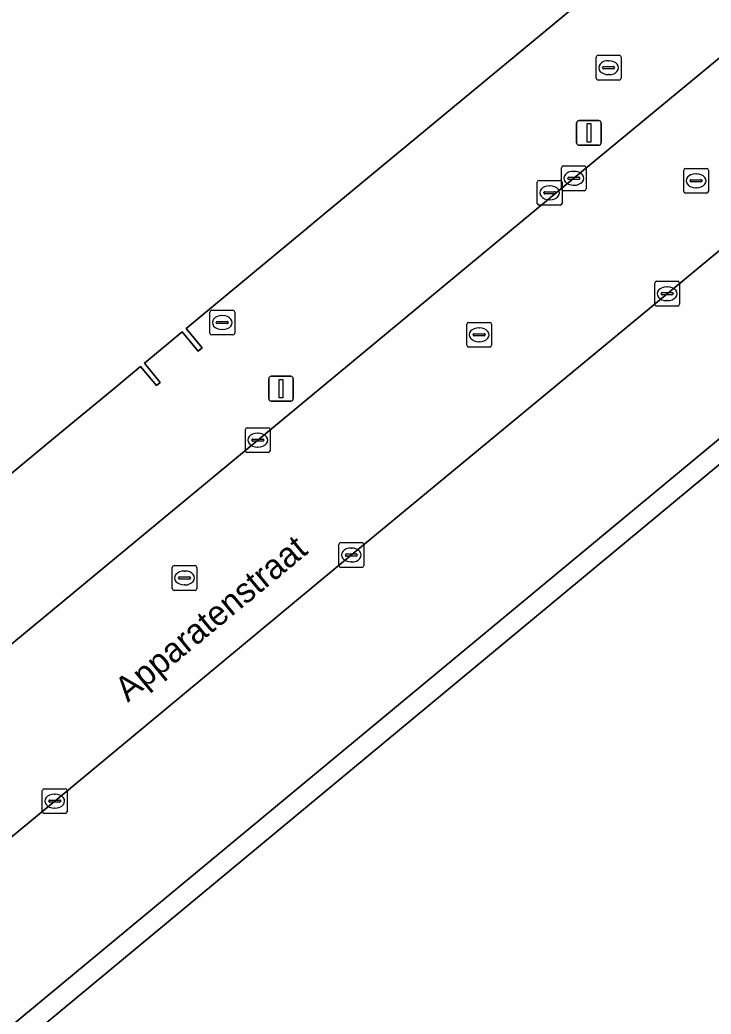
# Model space of a CAD drawing. Extents: x 159489 to 160304, y 383825 to 384531.
# Drawn here: x 159947.69 to 159975.61, y 384331.74 to 384371.88 of the extents above; entities that cross this region are included whole.
import ezdxf

# ---------------------------------------------------------------- set-up
doc = ezdxf.new("R2010")
doc.units = 0
for name, color, linetype in [('IMGEO_Erf', 7, 'Continuous'), ('IMGEO_Kolk', 7, 'Continuous'), ('IMGEO_Lichtmast', 7, 'Continuous'), ('IMGEO_Openbare_ruimte_label', 7, 'Continuous'), ('IMGEO_Pand', 7, 'Continuous'), ('IMGEO_Rijbaan_lokaal_gesloten', 7, 'Continuous'), ('IMGEO_Rioolput', 7, 'Continuous'), ('IMGEO_Voetpad_open', 7, 'Continuous')]:
    doc.layers.add(name, color=color, linetype=linetype)

msp = doc.modelspace()

# ---------------------------------------------------------------- linework, layer by layer
at = {"layer": 'IMGEO_Erf'}
for points in [[(159990.837, 384365.638), (160010.691, 384341.649), (160013.944, 384344.349), (159993.239, 384369.301), (159939.01, 384324.365), (159938.439, 384325.04), (159937.427, 384324.203), (159975.49, 384278.275), (159977.835, 384280.227), (160030.58, 384324.136)], [(160013.598, 384337.354), (159971.601, 384302.553), (159948.159, 384330.888), (159990.128, 384365.704)]]:
    msp.add_lwpolyline(points, dxfattribs=at)
at = {"layer": 'IMGEO_Kolk'}
for p, q in [((159969.631, 384365.98), (159970.483, 384365.98)), ((159969.556, 384365.054), (159969.556, 384365.906)), ((159969.858, 384365.523), (159970.256, 384365.523)), ((159970.044, 384365.76), (159970.069, 384365.76)), ((159970.557, 384365.906), (159970.557, 384365.054)), ((159968.585, 384364.469), (159968.585, 384365.321)), ((159968.66, 384365.395), (159969.512, 384365.395)), ((159969.073, 384365.175), (159969.098, 384365.175)), ((159969.586, 384365.321), (159969.586, 384364.469)), ((159969.815, 384365.474), (159969.815, 384365.486)), ((159970.253, 384365.437), (159969.855, 384365.437)), ((159970.067, 384365.2), (159970.042, 384365.2)), ((159970.299, 384365.486), (159970.299, 384365.474)), ((159968.844, 384364.889), (159968.844, 384364.901)), ((159969.282, 384364.852), (159968.884, 384364.852)), ((159968.887, 384364.938), (159969.285, 384364.938)), ((159969.328, 384364.901), (159969.328, 384364.889)), ((159970.483, 384364.98), (159969.631, 384364.98)), ((159969.512, 384364.395), (159968.66, 384364.395)), ((159969.096, 384364.615), (159969.071, 384364.615)), ((159973.328, 384360.395), (159973.328, 384361.247)), ((159973.403, 384361.321), (159974.255, 384361.321)), ((159973.816, 384361.101), (159973.841, 384361.101)), ((159974.329, 384361.247), (159974.329, 384360.395)), ((159973.587, 384360.815), (159973.587, 384360.827)), ((159974.025, 384360.778), (159973.627, 384360.778)), ((159973.63, 384360.864), (159974.028, 384360.864)), ((159974.071, 384360.827), (159974.071, 384360.815)), ((159974.255, 384360.321), (159973.403, 384360.321)), ((159973.839, 384360.541), (159973.814, 384360.541)), ((159965.737, 384358.737), (159965.737, 384359.589)), ((159965.812, 384359.663), (159966.664, 384359.663)), ((159966.738, 384359.589), (159966.738, 384358.737)), ((159965.996, 384359.157), (159965.996, 384359.169)), ((159966.434, 384359.12), (159966.036, 384359.12)), ((159966.039, 384359.206), (159966.437, 384359.206)), ((159966.225, 384359.443), (159966.25, 384359.443)), ((159966.48, 384359.169), (159966.48, 384359.157)), ((159966.248, 384358.883), (159966.223, 384358.883)), ((159966.664, 384358.663), (159965.812, 384358.663)), ((159956.794, 384354.483), (159956.794, 384355.335)), ((159956.869, 384355.409), (159957.721, 384355.409)), ((159957.282, 384355.189), (159957.307, 384355.189)), ((159957.795, 384355.335), (159957.795, 384354.483)), ((159957.053, 384354.903), (159957.053, 384354.915)), ((159957.491, 384354.866), (159957.093, 384354.866)), ((159957.096, 384354.952), (159957.494, 384354.952)), ((159957.537, 384354.915), (159957.537, 384354.903)), ((159957.721, 384354.409), (159956.869, 384354.409)), ((159957.305, 384354.629), (159957.28, 384354.629)), ((159960.574, 384349.847), (159960.574, 384350.699)), ((159960.649, 384350.773), (159961.501, 384350.773)), ((159961.575, 384350.699), (159961.575, 384349.847)), ((159960.833, 384350.267), (159960.833, 384350.279)), ((159960.876, 384350.316), (159961.274, 384350.316)), ((159961.062, 384350.553), (159961.087, 384350.553)), ((159961.317, 384350.279), (159961.317, 384350.267)), ((159961.271, 384350.23), (159960.873, 384350.23)), ((159961.085, 384349.993), (159961.06, 384349.993)), ((159953.839, 384348.919), (159953.839, 384349.771)), ((159953.914, 384349.845), (159954.766, 384349.845)), ((159954.327, 384349.625), (159954.352, 384349.625)), ((159954.84, 384349.771), (159954.84, 384348.919)), ((159961.501, 384349.773), (159960.649, 384349.773)), ((159954.098, 384349.339), (159954.098, 384349.351)), ((159954.536, 384349.302), (159954.138, 384349.302)), ((159954.141, 384349.388), (159954.539, 384349.388)), ((159954.35, 384349.065), (159954.325, 384349.065)), ((159954.582, 384349.351), (159954.582, 384349.339)), ((159954.766, 384348.845), (159953.914, 384348.845)), ((159948.595, 384339.91), (159948.595, 384340.762)), ((159948.67, 384340.836), (159949.522, 384340.836)), ((159949.596, 384340.762), (159949.596, 384339.91)), ((159948.854, 384340.33), (159948.854, 384340.342)), ((159949.292, 384340.293), (159948.894, 384340.293)), ((159948.897, 384340.379), (159949.295, 384340.379)), ((159949.083, 384340.616), (159949.108, 384340.616)), ((159949.338, 384340.342), (159949.338, 384340.33)), ((159949.522, 384339.836), (159948.67, 384339.836)), ((159949.106, 384340.056), (159949.081, 384340.056))]:
    msp.add_line(p, q, dxfattribs=at)
for points in [[(159969.631, 384365.98), (159970.483, 384365.98)], [(159969.556, 384365.054), (159969.556, 384365.906)], [(159970.557, 384365.906), (159970.557, 384365.054)], [(159968.585, 384364.469), (159968.585, 384365.321)], [(159968.66, 384365.395), (159969.512, 384365.395)], [(159969.586, 384365.321), (159969.586, 384364.469)], [(159970.483, 384364.98), (159969.631, 384364.98)], [(159969.512, 384364.395), (159968.66, 384364.395)], [(159973.328, 384360.395), (159973.328, 384361.247)], [(159973.403, 384361.321), (159974.255, 384361.321)], [(159974.329, 384361.247), (159974.329, 384360.395)], [(159974.255, 384360.321), (159973.403, 384360.321)], [(159965.737, 384358.737), (159965.737, 384359.589)], [(159965.812, 384359.663), (159966.664, 384359.663)], [(159966.738, 384359.589), (159966.738, 384358.737)], [(159966.664, 384358.663), (159965.812, 384358.663)], [(159956.794, 384354.483), (159956.794, 384355.335)], [(159956.869, 384355.409), (159957.721, 384355.409)], [(159957.795, 384355.335), (159957.795, 384354.483)], [(159957.721, 384354.409), (159956.869, 384354.409)], [(159960.574, 384349.847), (159960.574, 384350.699)], [(159960.649, 384350.773), (159961.501, 384350.773)], [(159961.575, 384350.699), (159961.575, 384349.847)], [(159953.839, 384348.919), (159953.839, 384349.771)], [(159953.914, 384349.845), (159954.766, 384349.845)], [(159954.84, 384349.771), (159954.84, 384348.919)], [(159961.501, 384349.773), (159960.649, 384349.773)], [(159954.766, 384348.845), (159953.914, 384348.845)], [(159948.595, 384339.91), (159948.595, 384340.762)], [(159948.67, 384340.836), (159949.522, 384340.836)], [(159949.596, 384340.762), (159949.596, 384339.91)], [(159949.522, 384339.836), (159948.67, 384339.836)]]:
    msp.add_lwpolyline(points, dxfattribs=at)
for centre, radius, start, end in [((159969.633, 384365.904), 0.0765, 91.552, 178.448), ((159969.633, 384365.904), 0.0765, 91.552, 178.448), ((159970.481, 384365.904), 0.0765, 1.552, 88.448), ((159970.481, 384365.904), 0.0765, 1.552, 88.448), ((159969.855, 384365.483), 0.0403, 85.8775, 175.7526), ((159970.26, 384365.485), 0.0386, 1.7309, 96.639), ((159968.662, 384365.319), 0.0765, 91.552, 178.448), ((159968.662, 384365.319), 0.0765, 91.552, 178.448), ((159969.51, 384365.319), 0.0765, 1.552, 88.448), ((159969.51, 384365.319), 0.0765, 1.552, 88.448), ((159969.852, 384365.473), 0.0366, 178.938, 274.7102), ((159970.256, 384365.48), 0.043, 264.8664, 352.4533), ((159968.884, 384364.898), 0.0403, 85.8775, 175.7526), ((159968.881, 384364.888), 0.0366, 178.938, 274.7102), ((159969.285, 384364.895), 0.043, 264.8664, 352.4533), ((159969.289, 384364.9), 0.0386, 1.7309, 96.639), ((159969.633, 384365.056), 0.0765, 181.552, 268.448), ((159969.633, 384365.056), 0.0765, 181.552, 268.448), ((159970.481, 384365.056), 0.0765, 271.552, 358.448), ((159970.481, 384365.056), 0.0765, 271.552, 358.448), ((159968.662, 384364.471), 0.0765, 181.552, 268.448), ((159968.662, 384364.471), 0.0765, 181.552, 268.448), ((159969.51, 384364.471), 0.0765, 271.552, 358.448), ((159969.51, 384364.471), 0.0765, 271.552, 358.448), ((159973.405, 384361.245), 0.0765, 91.552, 178.448), ((159973.405, 384361.245), 0.0765, 91.552, 178.448), ((159974.253, 384361.245), 0.0765, 1.552, 88.448), ((159974.253, 384361.245), 0.0765, 1.552, 88.448), ((159973.627, 384360.824), 0.0403, 85.8775, 175.7526), ((159973.624, 384360.814), 0.0366, 178.938, 274.7102), ((159974.028, 384360.821), 0.043, 264.8664, 352.4533), ((159974.032, 384360.826), 0.0386, 1.7309, 96.639), ((159973.405, 384360.397), 0.0765, 181.552, 268.448), ((159973.405, 384360.397), 0.0765, 181.552, 268.448), ((159974.253, 384360.397), 0.0765, 271.552, 358.448), ((159974.253, 384360.397), 0.0765, 271.552, 358.448), ((159965.814, 384359.587), 0.0765, 91.552, 178.448), ((159965.814, 384359.587), 0.0765, 91.552, 178.448), ((159966.662, 384359.587), 0.0765, 1.552, 88.448), ((159966.662, 384359.587), 0.0765, 1.552, 88.448), ((159966.036, 384359.166), 0.0403, 85.8775, 175.7526), ((159966.033, 384359.156), 0.0366, 178.938, 274.7102), ((159966.437, 384359.163), 0.043, 264.8664, 352.4533), ((159966.441, 384359.168), 0.0386, 1.7309, 96.639), ((159965.814, 384358.739), 0.0765, 181.552, 268.448), ((159965.814, 384358.739), 0.0765, 181.552, 268.448), ((159966.662, 384358.739), 0.0765, 271.552, 358.448), ((159966.662, 384358.739), 0.0765, 271.552, 358.448), ((159956.871, 384355.333), 0.0765, 91.552, 178.448), ((159956.871, 384355.333), 0.0765, 91.552, 178.448), ((159957.719, 384355.333), 0.0765, 1.552, 88.448), ((159957.719, 384355.333), 0.0765, 1.552, 88.448), ((159957.093, 384354.912), 0.0403, 85.8775, 175.7526), ((159957.09, 384354.902), 0.0366, 178.938, 274.7102), ((159957.494, 384354.909), 0.043, 264.8664, 352.4533), ((159957.498, 384354.914), 0.0386, 1.7309, 96.639), ((159956.871, 384354.485), 0.0765, 181.552, 268.448), ((159956.871, 384354.485), 0.0765, 181.552, 268.448), ((159957.719, 384354.485), 0.0765, 271.552, 358.448), ((159957.719, 384354.485), 0.0765, 271.552, 358.448), ((159960.651, 384350.697), 0.0765, 91.552, 178.448), ((159960.651, 384350.697), 0.0765, 91.552, 178.448), ((159961.499, 384350.697), 0.0765, 1.552, 88.448), ((159961.499, 384350.697), 0.0765, 1.552, 88.448), ((159960.873, 384350.276), 0.0403, 85.8775, 175.7526), ((159960.87, 384350.266), 0.0366, 178.938, 274.7102), ((159961.274, 384350.273), 0.043, 264.8664, 352.4533), ((159961.278, 384350.278), 0.0386, 1.7309, 96.639), ((159953.916, 384349.769), 0.0765, 91.552, 178.448), ((159953.916, 384349.769), 0.0765, 91.552, 178.448), ((159954.764, 384349.769), 0.0765, 1.552, 88.448), ((159954.764, 384349.769), 0.0765, 1.552, 88.448), ((159960.651, 384349.849), 0.0765, 181.552, 268.448), ((159960.651, 384349.849), 0.0765, 181.552, 268.448), ((159961.499, 384349.849), 0.0765, 271.552, 358.448), ((159961.499, 384349.849), 0.0765, 271.552, 358.448), ((159954.138, 384349.348), 0.0403, 85.8775, 175.7526), ((159954.135, 384349.338), 0.0366, 178.938, 274.7102), ((159954.539, 384349.345), 0.043, 264.8664, 352.4533), ((159954.543, 384349.35), 0.0386, 1.7309, 96.639), ((159953.916, 384348.921), 0.0765, 181.552, 268.448), ((159953.916, 384348.921), 0.0765, 181.552, 268.448), ((159954.764, 384348.921), 0.0765, 271.552, 358.448), ((159954.764, 384348.921), 0.0765, 271.552, 358.448), ((159948.672, 384340.76), 0.0765, 91.552, 178.448), ((159948.672, 384340.76), 0.0765, 91.552, 178.448), ((159949.52, 384340.76), 0.0765, 1.552, 88.448), ((159949.52, 384340.76), 0.0765, 1.552, 88.448), ((159948.894, 384340.339), 0.0403, 85.8775, 175.7526), ((159948.891, 384340.329), 0.0366, 178.938, 274.7102), ((159949.295, 384340.336), 0.043, 264.8664, 352.4533), ((159949.299, 384340.341), 0.0386, 1.7309, 96.639), ((159948.672, 384339.912), 0.0765, 181.552, 268.448), ((159948.672, 384339.912), 0.0765, 181.552, 268.448), ((159949.52, 384339.912), 0.0765, 271.552, 358.448), ((159949.52, 384339.912), 0.0765, 271.552, 358.448)]:
    msp.add_arc(centre, radius, start, end, dxfattribs=at)
for centre, major_axis, ratio, start_param, end_param in [((159970.043, 384365.48), (-0.387, 0.002), 0.722429, 4.712389, 7.853982), ((159970.068, 384365.48), (-0.39, 0.002), 0.717154, 1.570796, 4.712389), ((159969.072, 384364.895), (-0.387, 0.002), 0.722429, 4.712389, 7.853982), ((159969.097, 384364.895), (-0.39, 0.002), 0.717154, 1.570796, 4.712389), ((159973.815, 384360.821), (-0.387, 0.002), 0.722429, 4.712389, 7.853982), ((159973.84, 384360.821), (-0.39, 0.002), 0.717154, 1.570796, 4.712389), ((159966.224, 384359.163), (-0.387, 0.002), 0.722429, 4.712389, 7.853982), ((159966.249, 384359.163), (-0.39, 0.002), 0.717154, 1.570796, 4.712389), ((159957.281, 384354.909), (-0.387, 0.002), 0.722429, 4.712389, 7.853982), ((159957.306, 384354.909), (-0.39, 0.002), 0.717154, 1.570796, 4.712389), ((159961.061, 384350.273), (-0.387, 0.002), 0.722429, 4.712389, 7.853982), ((159961.086, 384350.273), (-0.39, 0.002), 0.717154, 1.570796, 4.712389), ((159954.326, 384349.345), (-0.387, 0.002), 0.722429, 4.712389, 7.853982), ((159954.351, 384349.345), (-0.39, 0.002), 0.717154, 1.570796, 4.712389), ((159949.082, 384340.336), (-0.387, 0.002), 0.722429, 4.712389, 7.853982), ((159949.107, 384340.336), (-0.39, 0.002), 0.717154, 1.570796, 4.712389)]:
    msp.add_ellipse(centre, major_axis=major_axis, ratio=ratio, start_param=start_param, end_param=end_param, dxfattribs=at)
at = {"layer": 'IMGEO_Lichtmast'}
for p, q in [((159970.174, 384366.913), (159970.174, 384367.713)), ((159970.174, 384367.713), (159970.174, 384366.913)), ((159970.274, 384367.813), (159971.064, 384367.813)), ((159971.064, 384367.813), (159970.274, 384367.813)), ((159971.164, 384367.713), (159971.164, 384366.913)), ((159971.164, 384366.913), (159971.164, 384367.713)), ((159971.064, 384366.813), (159970.274, 384366.813)), ((159970.274, 384366.813), (159971.064, 384366.813)), ((159957.838, 384357.486), (159958.628, 384357.486)), ((159958.628, 384357.486), (159957.838, 384357.486)), ((159957.738, 384356.586), (159957.738, 384357.386)), ((159957.738, 384357.386), (159957.738, 384356.586)), ((159958.728, 384357.386), (159958.728, 384356.586)), ((159958.728, 384356.586), (159958.728, 384357.386)), ((159958.628, 384356.486), (159957.838, 384356.486)), ((159957.838, 384356.486), (159958.628, 384356.486))]:
    msp.add_line(p, q, dxfattribs=at)
for points in [[(159970.594, 384367.688), (159970.744, 384367.688), (159970.744, 384366.938), (159970.594, 384366.938), (159970.594, 384367.688)], [(159958.158, 384357.361), (159958.308, 384357.361), (159958.308, 384356.611), (159958.158, 384356.611), (159958.158, 384357.361)]]:
    msp.add_lwpolyline(points, dxfattribs=at)
for centre, start, end in [((159970.274, 384367.713), 90, 180), ((159970.274, 384367.713), 90, 180), ((159971.064, 384367.713), 0, 90), ((159971.064, 384367.713), 360, 90), ((159970.274, 384366.913), 180, 270), ((159970.274, 384366.913), 180, 270), ((159971.064, 384366.913), 270, 0), ((159971.064, 384366.913), 270, 0), ((159957.838, 384357.386), 90, 180), ((159957.838, 384357.386), 90, 180), ((159958.628, 384357.386), 0, 90), ((159958.628, 384357.386), 360, 90), ((159957.838, 384356.586), 180, 270), ((159957.838, 384356.586), 180, 270), ((159958.628, 384356.586), 270, 0), ((159958.628, 384356.586), 270, 0)]:
    msp.add_arc(centre, 0.1, start, end, dxfattribs=at)
at = {"layer": 'IMGEO_Pand'}
for points in [[(159937.597, 384345.486), (159949.291, 384355.176), (159951.409, 384356.931), (159952.564, 384357.888), (159953.2, 384357.109), (159953.359, 384357.239), (159952.717, 384358.014), (159954.243, 384359.279), (159954.89, 384358.5), (159955.049, 384358.63), (159954.401, 384359.41), (159959.13, 384363.328), (159960.021, 384364.067), (159974.44, 384376.013)], [(159990.128, 384365.704), (159948.159, 384330.888), (159971.601, 384302.553), (160013.598, 384337.354)]]:
    msp.add_lwpolyline(points, dxfattribs=at)
at = {"layer": 'IMGEO_Rijbaan_lokaal_gesloten'}
msp.add_lwpolyline([(159983.788, 384376.807), (159982.044, 384375.396), (159970.057, 384365.48), (159957.295, 384354.909), (159945.317, 384344.999), (159934.113, 384335.743), (159930.945, 384333.111), (159936.165, 384329.649), (159937.893, 384331.09), (159949.096, 384340.336), (159961.075, 384350.273), (159973.829, 384360.821), (159986.588, 384371.379), (159989.867, 384374.086), (159993.379, 384376.985)], dxfattribs=at)
at = {"layer": 'IMGEO_Rioolput'}
for p, q in [((159970.965, 384369.52), (159970.965, 384370.372)), ((159971.04, 384370.446), (159971.892, 384370.446)), ((159971.966, 384370.372), (159971.966, 384369.52)), ((159971.224, 384369.94), (159971.224, 384369.952)), ((159971.267, 384369.989), (159971.665, 384369.989)), ((159971.453, 384370.226), (159971.478, 384370.226)), ((159971.708, 384369.952), (159971.708, 384369.94)), ((159971.662, 384369.903), (159971.264, 384369.903)), ((159971.476, 384369.666), (159971.451, 384369.666)), ((159971.892, 384369.446), (159971.04, 384369.446)), ((159974.497, 384364.953), (159974.497, 384365.805)), ((159974.572, 384365.879), (159975.424, 384365.879)), ((159974.985, 384365.659), (159975.01, 384365.659)), ((159975.498, 384365.805), (159975.498, 384364.953)), ((159974.756, 384365.373), (159974.756, 384365.385)), ((159975.194, 384365.336), (159974.796, 384365.336)), ((159974.799, 384365.422), (159975.197, 384365.422)), ((159975.24, 384365.385), (159975.24, 384365.373)), ((159975.424, 384364.879), (159974.572, 384364.879)), ((159975.008, 384365.099), (159974.983, 384365.099)), ((159955.362, 384359.229), (159955.362, 384360.081)), ((159955.437, 384360.155), (159956.289, 384360.155)), ((159955.85, 384359.935), (159955.875, 384359.935)), ((159956.363, 384360.081), (159956.363, 384359.229)), ((159955.621, 384359.649), (159955.621, 384359.661)), ((159956.059, 384359.612), (159955.661, 384359.612)), ((159955.664, 384359.698), (159956.062, 384359.698)), ((159956.105, 384359.661), (159956.105, 384359.649)), ((159956.289, 384359.155), (159955.437, 384359.155)), ((159955.873, 384359.375), (159955.848, 384359.375))]:
    msp.add_line(p, q, dxfattribs=at)
for points in [[(159970.965, 384369.52), (159970.965, 384370.372)], [(159971.04, 384370.446), (159971.892, 384370.446)], [(159971.966, 384370.372), (159971.966, 384369.52)], [(159971.892, 384369.446), (159971.04, 384369.446)], [(159974.497, 384364.953), (159974.497, 384365.805)], [(159974.572, 384365.879), (159975.424, 384365.879)], [(159975.498, 384365.805), (159975.498, 384364.953)], [(159975.424, 384364.879), (159974.572, 384364.879)], [(159955.362, 384359.229), (159955.362, 384360.081)], [(159955.437, 384360.155), (159956.289, 384360.155)], [(159956.363, 384360.081), (159956.363, 384359.229)], [(159956.289, 384359.155), (159955.437, 384359.155)]]:
    msp.add_lwpolyline(points, dxfattribs=at)
for centre, radius, start, end in [((159971.042, 384370.37), 0.0765, 91.552, 178.448), ((159971.042, 384370.37), 0.0765, 91.552, 178.448), ((159971.89, 384370.37), 0.0765, 1.552, 88.448), ((159971.89, 384370.37), 0.0765, 1.552, 88.448), ((159971.264, 384369.949), 0.0403, 85.8775, 175.7526), ((159971.261, 384369.939), 0.0366, 178.938, 274.7102), ((159971.665, 384369.946), 0.043, 264.8664, 352.4533), ((159971.669, 384369.951), 0.0386, 1.7309, 96.639), ((159971.042, 384369.522), 0.0765, 181.552, 268.448), ((159971.042, 384369.522), 0.0765, 181.552, 268.448), ((159971.89, 384369.522), 0.0765, 271.552, 358.448), ((159971.89, 384369.522), 0.0765, 271.552, 358.448), ((159974.574, 384365.803), 0.0765, 91.552, 178.448), ((159974.574, 384365.803), 0.0765, 91.552, 178.448), ((159975.422, 384365.803), 0.0765, 1.552, 88.448), ((159975.422, 384365.803), 0.0765, 1.552, 88.448), ((159974.796, 384365.382), 0.0403, 85.8775, 175.7526), ((159974.793, 384365.372), 0.0366, 178.938, 274.7102), ((159975.197, 384365.379), 0.043, 264.8664, 352.4533), ((159975.201, 384365.384), 0.0386, 1.7309, 96.639), ((159974.574, 384364.955), 0.0765, 181.552, 268.448), ((159974.574, 384364.955), 0.0765, 181.552, 268.448), ((159975.422, 384364.955), 0.0765, 271.552, 358.448), ((159975.422, 384364.955), 0.0765, 271.552, 358.448), ((159955.439, 384360.079), 0.0765, 91.552, 178.448), ((159955.439, 384360.079), 0.0765, 91.552, 178.448), ((159956.287, 384360.079), 0.0765, 1.552, 88.448), ((159956.287, 384360.079), 0.0765, 1.552, 88.448), ((159955.661, 384359.658), 0.0403, 85.8775, 175.7526), ((159955.658, 384359.648), 0.0366, 178.938, 274.7102), ((159956.062, 384359.655), 0.043, 264.8664, 352.4533), ((159956.066, 384359.66), 0.0386, 1.7309, 96.639), ((159955.439, 384359.231), 0.0765, 181.552, 268.448), ((159955.439, 384359.231), 0.0765, 181.552, 268.448), ((159956.287, 384359.231), 0.0765, 271.552, 358.448), ((159956.287, 384359.231), 0.0765, 271.552, 358.448)]:
    msp.add_arc(centre, radius, start, end, dxfattribs=at)
for centre, major_axis, ratio, start_param, end_param in [((159971.452, 384369.946), (-0.387, 0.002), 0.722429, 4.712389, 7.853982), ((159971.477, 384369.946), (-0.39, 0.002), 0.717154, 1.570796, 4.712389), ((159974.984, 384365.379), (-0.387, 0.002), 0.722429, 4.712389, 7.853982), ((159975.009, 384365.379), (-0.39, 0.002), 0.717154, 1.570796, 4.712389), ((159955.849, 384359.655), (-0.387, 0.002), 0.722429, 4.712389, 7.853982), ((159955.874, 384359.655), (-0.39, 0.002), 0.717154, 1.570796, 4.712389)]:
    msp.add_ellipse(centre, major_axis=major_axis, ratio=ratio, start_param=start_param, end_param=end_param, dxfattribs=at)
at = {"layer": 'IMGEO_Voetpad_open'}
for points in [[(159970.057, 384365.48), (159982.044, 384375.396), (159983.788, 384376.807)], [(159974.44, 384376.013), (159960.021, 384364.067), (159959.13, 384363.328), (159954.401, 384359.41), (159955.049, 384358.63), (159954.89, 384358.5), (159954.243, 384359.279), (159952.717, 384358.014), (159953.359, 384357.239), (159953.2, 384357.109), (159952.564, 384357.888), (159951.409, 384356.931), (159949.291, 384355.176), (159937.597, 384345.486)], [(159979.031, 384278.782), (160016.76, 384310.041), (160017.662, 384308.948), (160019.051, 384310.092), (160035.542, 384323.669), (160022.279, 384339.643), (160021.803, 384340.218), (160012.365, 384351.633), (160002.438, 384363.58), (159995.871, 384371.487), (159995.62, 384371.273), (159992.37, 384375.097), (159992.342, 384375.074), (159990.407, 384373.474), (159989.867, 384374.086), (159986.588, 384371.379), (159973.829, 384360.821), (159961.075, 384350.273), (159949.096, 384340.336), (159937.893, 384331.09), (159936.165, 384329.649)], [(160048.804, 384186.671), (159935.905, 384322.929), (159937.427, 384324.203), (159938.439, 384325.04), (159939.01, 384324.365), (159993.239, 384369.301)], [(159930.945, 384333.111), (159934.113, 384335.743), (159945.317, 384344.999), (159957.295, 384354.909), (159970.057, 384365.48)]]:
    msp.add_lwpolyline(points, dxfattribs=at)

# ---------------------------------------------------------------- texts
at = {"layer": 'IMGEO_Openbare_ruimte_label'}
msp.add_text('Apparatenstraat', height=1, rotation=39.6442, dxfattribs=at).set_placement((159952.047, 384344.302))

doc.saveas('drawing.dxf')
